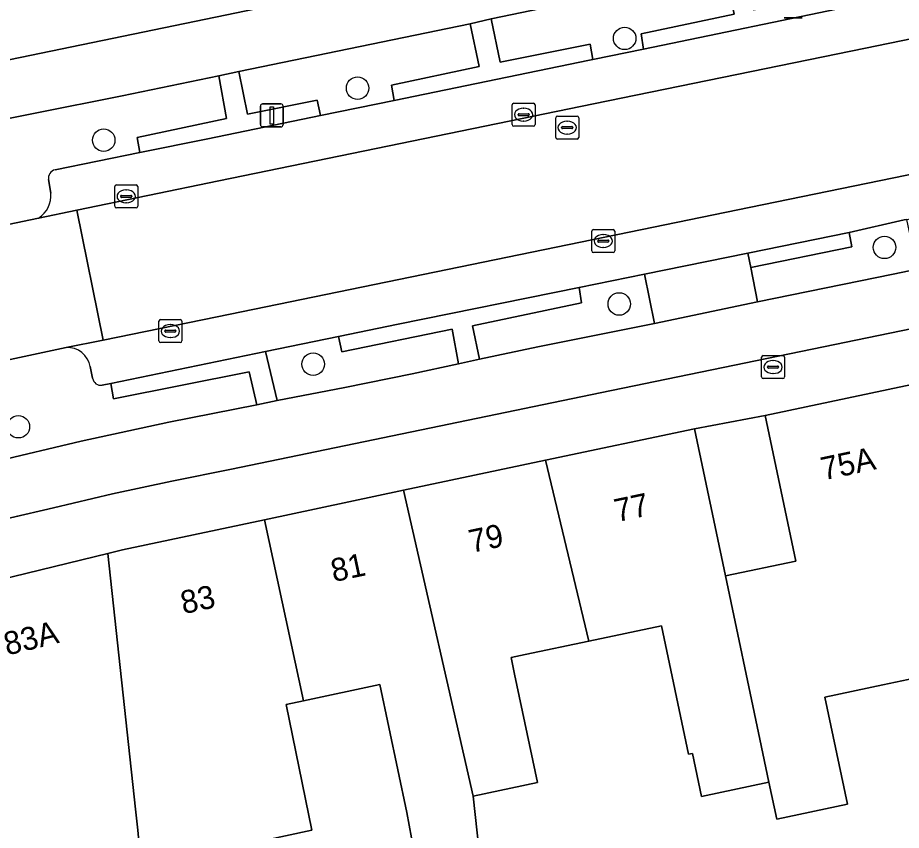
# Model space of a CAD drawing. Extents: x 158086 to 159499, y 382904 to 383981.
# Drawn here: x 159068.85 to 159107.27, y 383253.11 to 383288.43 of the extents above; entities that cross this region are included whole.
import ezdxf

# ---------------------------------------------------------------- set-up
doc = ezdxf.new("R2010")
doc.units = 0
for name, color, linetype in [('IMGEO_Boom', 7, 'Continuous'), ('IMGEO_Brandkraan', 7, 'Continuous'), ('IMGEO_Erf', 7, 'Continuous'), ('IMGEO_Fietspad_gesloten', 7, 'Continuous'), ('IMGEO_Groenvoorziening', 7, 'Continuous'), ('IMGEO_Kolk', 7, 'Continuous'), ('IMGEO_Lichtmast', 7, 'Continuous'), ('IMGEO_Pand', 7, 'Continuous'), ('IMGEO_Pand_nummerreeks', 7, 'Continuous'), ('IMGEO_Parkeervlak_open', 7, 'Continuous'), ('IMGEO_Rijbaan_lokaal_gesloten', 7, 'Continuous'), ('IMGEO_Rijbaan_lokaal_open', 7, 'Continuous'), ('IMGEO_Rioolput', 7, 'Continuous'), ('IMGEO_Voetpad_open', 7, 'Continuous')]:
    doc.layers.add(name, color=color, linetype=linetype)

msp = doc.modelspace()

# ---------------------------------------------------------------- linework, layer by layer
at = {"layer": 'IMGEO_Boom'}
for centre in [(159095.241, 383287.535), (159083.629, 383285.367), (159072.588, 383283.111), (159106.541, 383278.449), (159095.006, 383275.988), (159081.694, 383273.37), (159068.878, 383270.652)]:
    msp.add_circle(centre, 0.489, dxfattribs=at)
at = {"layer": 'IMGEO_Brandkraan'}
for p, q in [((159101.191, 383272.819), (159101.191, 383273.671)), ((159101.266, 383273.745), (159102.118, 383273.745)), ((159102.192, 383273.671), (159102.192, 383272.819)), ((159101.493, 383273.288), (159101.891, 383273.288)), ((159101.679, 383273.525), (159101.704, 383273.525)), ((159101.45, 383273.239), (159101.45, 383273.251)), ((159101.888, 383273.202), (159101.49, 383273.202)), ((159101.702, 383272.965), (159101.677, 383272.965)), ((159101.934, 383273.251), (159101.934, 383273.239)), ((159102.118, 383272.745), (159101.266, 383272.745))]:
    msp.add_line(p, q, dxfattribs=at)
for points in [[(159101.191, 383272.819), (159101.191, 383273.671)], [(159101.266, 383273.745), (159102.118, 383273.745)], [(159102.192, 383273.671), (159102.192, 383272.819)], [(159102.118, 383272.745), (159101.266, 383272.745)]]:
    msp.add_lwpolyline(points, dxfattribs=at)
for centre, radius, start, end in [((159101.268, 383273.669), 0.0765, 91.552, 178.448), ((159101.268, 383273.669), 0.0765, 91.552, 178.448), ((159102.116, 383273.669), 0.0765, 1.552, 88.448), ((159102.116, 383273.669), 0.0765, 1.552, 88.448), ((159101.49, 383273.248), 0.0403, 85.8775, 175.7526), ((159101.895, 383273.25), 0.0386, 1.7309, 96.639), ((159101.487, 383273.238), 0.0366, 178.938, 274.7102), ((159101.891, 383273.245), 0.043, 264.8664, 352.4533), ((159101.268, 383272.821), 0.0765, 181.552, 268.448), ((159101.268, 383272.821), 0.0765, 181.552, 268.448), ((159102.116, 383272.821), 0.0765, 271.552, 358.448), ((159102.116, 383272.821), 0.0765, 271.552, 358.448)]:
    msp.add_arc(centre, radius, start, end, dxfattribs=at)
for centre, major_axis, ratio, start_param, end_param in [((159101.678, 383273.245), (-0.387, 0.002), 0.722429, 4.712389, 7.853982), ((159101.703, 383273.245), (-0.39, 0.002), 0.717154, 1.570796, 4.712389)]:
    msp.add_ellipse(centre, major_axis=major_axis, ratio=ratio, start_param=start_param, end_param=end_param, dxfattribs=at)
at = {"layer": 'IMGEO_Erf'}
msp.add_lwpolyline([(159098.273, 383270.567), (159099.628, 383264.164), (159102.682, 383264.811), (159101.344, 383271.133)], close=True, dxfattribs=at)
for points in [[(159110.318, 383260.241), (159106.467, 383259.426), (159103.94, 383258.891), (159104.924, 383254.243), (159101.851, 383253.593), (159101.512, 383255.201), (159098.582, 383254.582), (159098.187, 383256.45), (159098.021, 383256.415), (159096.841, 383261.996), (159093.689, 383261.33), (159090.91, 383260.743), (159090.303, 383260.613), (159090.347, 383260.403), (159090.455, 383259.892), (159091.451, 383255.185), (159088.65, 383254.592), (159089.28, 383248.886)], [(159086.78, 383248.371), (159085.769, 383253.888), (159084.595, 383259.442), (159081.274, 383258.74), (159080.516, 383258.58), (159081.637, 383253.111), (159078.604, 383252.468)]]:
    msp.add_lwpolyline(points, dxfattribs=at)
at = {"layer": 'IMGEO_Fietspad_gesloten'}
for points in [[(159067.279, 383266.4), (159070.408, 383267.13), (159072.975, 383267.728), (159075.552, 383268.285), (159078.138, 383268.801), (159094.173, 383272.132), (159119.362, 383277.308), (159135.301, 383280.668), (159144.389, 383282.718), (159157.526, 383286.08), (159180.016, 383292.54), (159201.192, 383299.584), (159214.535, 383304.621), (159229.307, 383310.511), (159254.784, 383322.524), (159256.267, 383323.273), (159257.131, 383323.709), (159257.993, 383324.146), (159258.854, 383324.586), (159281.973, 383336.28), (159291.776, 383341.314), (159296.109, 383343.544), (159315.056, 383353.238), (159354.689, 383373.414)], [(159219.699, 383327.668), (159218.971, 383327.325), (159208.695, 383323.035), (159197.989, 383318.938), (159194.451, 383317.625), (159190.893, 383316.367), (159187.317, 383315.163), (159183.79, 383314.02), (159180.257, 383312.896), (159176.717, 383311.793), (159173.222, 383310.714), (159169.724, 383309.644), (159166.223, 383308.582), (159157.476, 383306.019), (159148.667, 383303.683), (159139.799, 383301.576), (159128.725, 383299.057), (159103.06, 383293.763), (159088.622, 383290.803), (159081.026, 383289.212), (159058.204, 383284.486)], [(159073.386, 383285.039), (159077.589, 383285.91), (159078.471, 383286.092), (159088.525, 383288.174), (159089.434, 383288.377), (159099.601, 383290.499), (159100.48, 383290.682), (159110.102, 383292.665), (159114.883, 383293.615), (159127.296, 383296.228), (159133.538, 383297.632)], [(159065.816, 383283.523), (159073.386, 383285.039)], [(159133.963, 383282.905), (159132.399, 383282.563), (159117.432, 383279.429), (159111.717, 383278.286), (159106.923, 383277.286), (159101.021, 383276.086), (159096.541, 383275.145), (159094.001, 383274.639), (159091.464, 383274.118), (159088.929, 383273.584), (159088.018, 383273.387), (159086.003, 383272.951), (159083.069, 383272.352), (159080.129, 383271.788), (159079.245, 383271.603), (159075.418, 383270.851), (159071.607, 383270.025), (159067.812, 383269.124)]]:
    msp.add_lwpolyline(points, dxfattribs=at)
at = {"layer": 'IMGEO_Groenvoorziening'}
for points in [[(159099.601, 383290.499), (159089.434, 383288.377), (159089.823, 383286.497), (159093.741, 383287.283), (159093.858, 383286.616), (159096.064, 383287.071), (159095.962, 383287.727), (159100.003, 383288.58)], [(159088.525, 383288.174), (159078.471, 383286.092), (159078.845, 383284.239), (159081.876, 383284.852), (159082.013, 383284.176), (159085.218, 383284.836), (159085.109, 383285.506), (159088.918, 383286.305)], [(159111.717, 383278.286), (159111.413, 383279.751), (159107.662, 383278.98), (159107.511, 383279.665), (159107.387, 383279.64), (159105.007, 383279.1), (159105.117, 383278.466), (159100.724, 383277.573), (159101.021, 383276.086), (159106.923, 383277.286)], [(159096.541, 383275.145), (159096.096, 383277.285), (159093.266, 383276.708), (159093.365, 383276.04), (159088.621, 383275.034), (159088.929, 383273.584), (159091.464, 383274.118), (159094.001, 383274.639)], [(159088.018, 383273.387), (159087.739, 383274.893), (159082.948, 383273.905), (159082.802, 383274.571), (159079.626, 383273.918), (159080.129, 383271.788), (159083.069, 383272.352), (159086.003, 383272.951)]]:
    msp.add_lwpolyline(points, close=True, dxfattribs=at)
for points in [[(159077.589, 383285.91), (159073.386, 383285.039), (159065.816, 383283.523), (159066.754, 383279.102), (159069.752, 383279.725)], [(159070.474, 383281.825), (159074.162, 383282.57), (159074.038, 383283.224), (159077.934, 383284.057), (159077.589, 383285.91)], [(159070.294, 383280.807), (159070.182, 383281.396)], [(159070.955, 383274.095), (159067.898, 383273.448), (159068.309, 383271.471), (159067.321, 383271.255), (159067.812, 383269.124), (159071.607, 383270.025), (159075.418, 383270.851), (159079.245, 383271.603)], [(159072.105, 383272.761), (159072.004, 383273.266)], [(159079.245, 383271.603), (159078.915, 383273.043), (159073.02, 383271.862), (159072.9, 383272.535), (159072.526, 383272.458)]]:
    msp.add_lwpolyline(points, dxfattribs=at)
for centre, radius, start, end in [((159070.588, 383281.433), 0.408, 106.2453, 185.2722), ((159069.136, 383280.71), 1.162, 301.9998, 4.7854), ((159071.003, 383273.077), 1.019, 10.6789, 92.6841), ((159072.468, 383272.822), 0.369, 189.5247, 278.989)]:
    msp.add_arc(centre, radius, start, end, dxfattribs=at)
at = {"layer": 'IMGEO_Kolk'}
for p, q in [((159090.346, 383283.791), (159090.346, 383284.643)), ((159090.421, 383284.717), (159091.273, 383284.717)), ((159090.834, 383284.497), (159090.859, 383284.497)), ((159091.347, 383284.643), (159091.347, 383283.791)), ((159090.605, 383284.211), (159090.605, 383284.223)), ((159091.043, 383284.174), (159090.645, 383284.174)), ((159090.648, 383284.26), (159091.046, 383284.26)), ((159091.089, 383284.223), (159091.089, 383284.211)), ((159091.273, 383283.717), (159090.421, 383283.717)), ((159090.857, 383283.937), (159090.832, 383283.937)), ((159073.067, 383280.239), (159073.067, 383281.091)), ((159073.142, 383281.165), (159073.994, 383281.165)), ((159074.068, 383281.091), (159074.068, 383280.239)), ((159073.326, 383280.659), (159073.326, 383280.671)), ((159073.764, 383280.622), (159073.366, 383280.622)), ((159073.369, 383280.708), (159073.767, 383280.708)), ((159073.555, 383280.945), (159073.58, 383280.945)), ((159073.81, 383280.671), (159073.81, 383280.659)), ((159073.578, 383280.385), (159073.553, 383280.385)), ((159073.994, 383280.165), (159073.142, 383280.165)), ((159093.81, 383278.298), (159093.81, 383279.15)), ((159093.885, 383279.224), (159094.737, 383279.224)), ((159094.811, 383279.15), (159094.811, 383278.298)), ((159094.069, 383278.718), (159094.069, 383278.73)), ((159094.507, 383278.681), (159094.109, 383278.681)), ((159094.112, 383278.767), (159094.51, 383278.767)), ((159094.298, 383279.004), (159094.323, 383279.004)), ((159094.553, 383278.73), (159094.553, 383278.718)), ((159094.321, 383278.444), (159094.296, 383278.444)), ((159094.737, 383278.224), (159093.885, 383278.224)), ((159074.986, 383274.384), (159074.986, 383275.236)), ((159075.061, 383275.31), (159075.913, 383275.31)), ((159075.987, 383275.236), (159075.987, 383274.384)), ((159075.245, 383274.804), (159075.245, 383274.816)), ((159075.288, 383274.853), (159075.686, 383274.853)), ((159075.474, 383275.09), (159075.499, 383275.09)), ((159075.729, 383274.816), (159075.729, 383274.804)), ((159075.683, 383274.767), (159075.285, 383274.767)), ((159075.497, 383274.53), (159075.472, 383274.53)), ((159075.913, 383274.31), (159075.061, 383274.31))]:
    msp.add_line(p, q, dxfattribs=at)
for points in [[(159090.346, 383283.791), (159090.346, 383284.643)], [(159090.421, 383284.717), (159091.273, 383284.717)], [(159091.347, 383284.643), (159091.347, 383283.791)], [(159091.273, 383283.717), (159090.421, 383283.717)], [(159073.067, 383280.239), (159073.067, 383281.091)], [(159073.142, 383281.165), (159073.994, 383281.165)], [(159074.068, 383281.091), (159074.068, 383280.239)], [(159073.994, 383280.165), (159073.142, 383280.165)], [(159093.81, 383278.298), (159093.81, 383279.15)], [(159093.885, 383279.224), (159094.737, 383279.224)], [(159094.811, 383279.15), (159094.811, 383278.298)], [(159094.737, 383278.224), (159093.885, 383278.224)], [(159074.986, 383274.384), (159074.986, 383275.236)], [(159075.061, 383275.31), (159075.913, 383275.31)], [(159075.987, 383275.236), (159075.987, 383274.384)], [(159075.913, 383274.31), (159075.061, 383274.31)]]:
    msp.add_lwpolyline(points, dxfattribs=at)
for centre, radius, start, end in [((159090.423, 383284.641), 0.0765, 91.552, 178.448), ((159090.423, 383284.641), 0.0765, 91.552, 178.448), ((159091.271, 383284.641), 0.0765, 1.552, 88.448), ((159091.271, 383284.641), 0.0765, 1.552, 88.448), ((159090.645, 383284.22), 0.0403, 85.8775, 175.7526), ((159090.642, 383284.21), 0.0366, 178.938, 274.7102), ((159091.046, 383284.217), 0.043, 264.8664, 352.4533), ((159091.05, 383284.222), 0.0386, 1.7309, 96.639), ((159090.423, 383283.793), 0.0765, 181.552, 268.448), ((159090.423, 383283.793), 0.0765, 181.552, 268.448), ((159091.271, 383283.793), 0.0765, 271.552, 358.448), ((159091.271, 383283.793), 0.0765, 271.552, 358.448), ((159073.144, 383281.089), 0.0765, 91.552, 178.448), ((159073.144, 383281.089), 0.0765, 91.552, 178.448), ((159073.992, 383281.089), 0.0765, 1.552, 88.448), ((159073.992, 383281.089), 0.0765, 1.552, 88.448), ((159073.366, 383280.668), 0.0403, 85.8775, 175.7526), ((159073.363, 383280.658), 0.0366, 178.938, 274.7102), ((159073.767, 383280.665), 0.043, 264.8664, 352.4533), ((159073.771, 383280.67), 0.0386, 1.7309, 96.639), ((159073.144, 383280.241), 0.0765, 181.552, 268.448), ((159073.144, 383280.241), 0.0765, 181.552, 268.448), ((159073.992, 383280.241), 0.0765, 271.552, 358.448), ((159073.992, 383280.241), 0.0765, 271.552, 358.448), ((159093.887, 383279.148), 0.0765, 91.552, 178.448), ((159093.887, 383279.148), 0.0765, 91.552, 178.448), ((159094.735, 383279.148), 0.0765, 1.552, 88.448), ((159094.735, 383279.148), 0.0765, 1.552, 88.448), ((159094.109, 383278.727), 0.0403, 85.8775, 175.7526), ((159094.106, 383278.717), 0.0366, 178.938, 274.7102), ((159094.51, 383278.724), 0.043, 264.8664, 352.4533), ((159094.514, 383278.729), 0.0386, 1.7309, 96.639), ((159093.887, 383278.3), 0.0765, 181.552, 268.448), ((159093.887, 383278.3), 0.0765, 181.552, 268.448), ((159094.735, 383278.3), 0.0765, 271.552, 358.448), ((159094.735, 383278.3), 0.0765, 271.552, 358.448), ((159075.063, 383275.234), 0.0765, 91.552, 178.448), ((159075.063, 383275.234), 0.0765, 91.552, 178.448), ((159075.911, 383275.234), 0.0765, 1.552, 88.448), ((159075.911, 383275.234), 0.0765, 1.552, 88.448), ((159075.285, 383274.813), 0.0403, 85.8775, 175.7526), ((159075.282, 383274.803), 0.0366, 178.938, 274.7102), ((159075.686, 383274.81), 0.043, 264.8664, 352.4533), ((159075.69, 383274.815), 0.0386, 1.7309, 96.639), ((159075.063, 383274.386), 0.0765, 181.552, 268.448), ((159075.063, 383274.386), 0.0765, 181.552, 268.448), ((159075.911, 383274.386), 0.0765, 271.552, 358.448), ((159075.911, 383274.386), 0.0765, 271.552, 358.448)]:
    msp.add_arc(centre, radius, start, end, dxfattribs=at)
for centre, major_axis, ratio, start_param, end_param in [((159090.833, 383284.217), (-0.387, 0.002), 0.722429, 4.712389, 7.853982), ((159090.858, 383284.217), (-0.39, 0.002), 0.717154, 1.570796, 4.712389), ((159073.554, 383280.665), (-0.387, 0.002), 0.722429, 4.712389, 7.853982), ((159073.579, 383280.665), (-0.39, 0.002), 0.717154, 1.570796, 4.712389), ((159094.297, 383278.724), (-0.387, 0.002), 0.722429, 4.712389, 7.853982), ((159094.322, 383278.724), (-0.39, 0.002), 0.717154, 1.570796, 4.712389), ((159075.473, 383274.81), (-0.387, 0.002), 0.722429, 4.712389, 7.853982), ((159075.498, 383274.81), (-0.39, 0.002), 0.717154, 1.570796, 4.712389)]:
    msp.add_ellipse(centre, major_axis=major_axis, ratio=ratio, start_param=start_param, end_param=end_param, dxfattribs=at)
at = {"layer": 'IMGEO_Lichtmast'}
for p, q in [((159102.964, 383288.434), (159102.174, 383288.434)), ((159102.174, 383288.434), (159102.964, 383288.434)), ((159079.4, 383283.787), (159079.4, 383284.587)), ((159079.4, 383284.587), (159079.4, 383283.787)), ((159079.5, 383284.687), (159080.29, 383284.687)), ((159080.29, 383284.687), (159079.5, 383284.687)), ((159080.39, 383284.587), (159080.39, 383283.787)), ((159080.39, 383283.787), (159080.39, 383284.587)), ((159080.29, 383283.687), (159079.5, 383283.687)), ((159079.5, 383283.687), (159080.29, 383283.687))]:
    msp.add_line(p, q, dxfattribs=at)
msp.add_lwpolyline([(159079.82, 383284.562), (159079.97, 383284.562), (159079.97, 383283.812), (159079.82, 383283.812), (159079.82, 383284.562)], dxfattribs=at)
for centre, start, end in [((159079.5, 383284.587), 90, 180), ((159079.5, 383284.587), 90, 180), ((159080.29, 383284.587), 0, 90), ((159080.29, 383284.587), 360, 90), ((159079.5, 383283.787), 180, 270), ((159079.5, 383283.787), 180, 270), ((159080.29, 383283.787), 270, 0), ((159080.29, 383283.787), 270, 0)]:
    msp.add_arc(centre, 0.1, start, end, dxfattribs=at)
at = {"layer": 'IMGEO_Pand'}
for points in [[(159109.621, 383263.539), (159107.73, 383272.484), (159101.344, 383271.133), (159102.682, 383264.811), (159099.628, 383264.164), (159101.117, 383257.069), (159101.512, 383255.201), (159101.851, 383253.593), (159104.924, 383254.243), (159103.94, 383258.891), (159106.467, 383259.426), (159110.318, 383260.241)], [(159099.628, 383264.164), (159098.273, 383270.567), (159091.797, 383269.197), (159093.689, 383261.33), (159096.841, 383261.996), (159098.021, 383256.415), (159098.187, 383256.45), (159098.582, 383254.582), (159101.512, 383255.201), (159101.117, 383257.069)], [(159091.797, 383269.197), (159085.628, 383267.891), (159088.65, 383254.592), (159091.451, 383255.185), (159090.455, 383259.892), (159090.347, 383260.403), (159090.303, 383260.613), (159090.91, 383260.743), (159093.689, 383261.33)], [(159085.628, 383267.891), (159079.579, 383266.611), (159081.274, 383258.74), (159084.595, 383259.442), (159085.769, 383253.888), (159086.78, 383248.371), (159089.28, 383248.886), (159088.65, 383254.592)], [(159080.516, 383258.58), (159081.274, 383258.74), (159079.579, 383266.611), (159073.407, 383265.305), (159072.765, 383265.148), (159073.968, 383254.023), (159074.066, 383253.113), (159074.176, 383251.985), (159074.225, 383251.479), (159074.504, 383248.613), (159079.224, 383249.535), (159078.604, 383252.468), (159081.637, 383253.111)], [(159072.765, 383265.148), (159065.085, 383263.273), (159067.152, 383255.293), (159067.756, 383252.818), (159068.043, 383251.643), (159068.309, 383250.553), (159074.176, 383251.985), (159074.066, 383253.113), (159073.968, 383254.023)]]:
    msp.add_lwpolyline(points, close=True, dxfattribs=at)
at = {"layer": 'IMGEO_Parkeervlak_open'}
for points in [[(159127.191, 383293.497), (159126.322, 383293.315), (159122.784, 383292.573), (159115.354, 383291.045), (159110.646, 383290.077), (159108.68, 383289.673), (159105.423, 383289.003), (159105.29, 383288.976), (159096.064, 383287.071), (159093.858, 383286.616), (159093.715, 383286.586), (159085.218, 383284.836), (159082.013, 383284.176), (159077.116, 383283.168), (159074.162, 383282.57), (159070.474, 383281.825)], [(159069.752, 383279.725), (159071.418, 383280.069), (159077.601, 383281.345), (159093.884, 383284.69), (159105.718, 383287.106), (159122.705, 383290.613), (159127.592, 383291.619), (159128.988, 383291.919)], [(159133.926, 383287.001), (159100.161, 383280.074), (159077.525, 383275.426), (159072.559, 383274.42), (159070.955, 383274.095)], [(159072.526, 383272.458), (159072.9, 383272.535), (159079.626, 383273.918), (159082.802, 383274.571), (159085.392, 383275.104), (159093.266, 383276.708), (159096.096, 383277.285), (159100.594, 383278.201), (159105.007, 383279.1), (159107.387, 383279.64), (159107.511, 383279.665), (159111.285, 383280.439), (159115.633, 383281.33), (159116.981, 383281.604), (159124.701, 383283.174), (159128.052, 383283.855), (159131.945, 383284.647), (159132.949, 383284.851), (159136.997, 383285.732)], [(159070.182, 383281.396), (159070.294, 383280.807)], [(159072.004, 383273.266), (159072.105, 383272.761)]]:
    msp.add_lwpolyline(points, dxfattribs=at)
for centre, radius, start, end in [((159070.588, 383281.433), 0.408, 106.2453, 185.2722), ((159069.136, 383280.71), 1.162, 301.9998, 4.7854), ((159071.003, 383273.077), 1.019, 10.6789, 92.6841), ((159072.468, 383272.822), 0.369, 189.5247, 278.989)]:
    msp.add_arc(centre, radius, start, end, dxfattribs=at)
at = {"layer": 'IMGEO_Rijbaan_lokaal_gesloten'}
for points in [[(159162.209, 383293.442), (159164.531, 383294.084), (159166.849, 383294.736), (159169.164, 383295.4), (159167.595, 383300.972), (159166.032, 383300.525), (159161.158, 383299.17), (159143.853, 383295.021), (159139.716, 383294.193), (159133.15, 383292.805), (159128.988, 383291.919), (159127.592, 383291.619), (159122.705, 383290.613), (159105.718, 383287.106), (159093.884, 383284.69), (159077.601, 383281.345), (159071.418, 383280.069), (159072.559, 383274.42), (159077.525, 383275.426), (159100.161, 383280.074), (159133.926, 383287.001), (159150.545, 383290.537), (159157.188, 383292.169)], [(159071.418, 383280.069), (159069.752, 383279.725), (159066.754, 383279.102), (159063.614, 383278.45), (159063.146, 383278.38), (159061.088, 383277.996), (159062.24, 383272.271), (159062.76, 383272.377), (159064.712, 383272.774), (159067.898, 383273.448), (159070.955, 383274.095), (159072.559, 383274.42)]]:
    msp.add_lwpolyline(points, close=True, dxfattribs=at)
at = {"layer": 'IMGEO_Rijbaan_lokaal_open'}
msp.add_lwpolyline([(159100.724, 383277.573), (159100.594, 383278.201), (159096.096, 383277.285), (159096.541, 383275.145), (159101.021, 383276.086)], close=True, dxfattribs=at)
at = {"layer": 'IMGEO_Rioolput'}
for p, q in [((159092.242, 383283.23), (159092.242, 383284.082)), ((159092.317, 383284.156), (159093.169, 383284.156)), ((159093.243, 383284.082), (159093.243, 383283.23)), ((159092.501, 383283.65), (159092.501, 383283.662)), ((159092.544, 383283.699), (159092.942, 383283.699)), ((159092.73, 383283.936), (159092.755, 383283.936)), ((159092.985, 383283.662), (159092.985, 383283.65)), ((159092.939, 383283.613), (159092.541, 383283.613)), ((159092.753, 383283.376), (159092.728, 383283.376)), ((159093.169, 383283.156), (159092.317, 383283.156))]:
    msp.add_line(p, q, dxfattribs=at)
for points in [[(159092.242, 383283.23), (159092.242, 383284.082)], [(159092.317, 383284.156), (159093.169, 383284.156)], [(159093.243, 383284.082), (159093.243, 383283.23)], [(159093.169, 383283.156), (159092.317, 383283.156)]]:
    msp.add_lwpolyline(points, dxfattribs=at)
for centre, radius, start, end in [((159092.319, 383284.08), 0.0765, 91.552, 178.448), ((159092.319, 383284.08), 0.0765, 91.552, 178.448), ((159093.167, 383284.08), 0.0765, 1.552, 88.448), ((159093.167, 383284.08), 0.0765, 1.552, 88.448), ((159092.541, 383283.659), 0.0403, 85.8775, 175.7526), ((159092.538, 383283.649), 0.0366, 178.938, 274.7102), ((159092.942, 383283.656), 0.043, 264.8664, 352.4533), ((159092.946, 383283.661), 0.0386, 1.7309, 96.639), ((159092.319, 383283.232), 0.0765, 181.552, 268.448), ((159092.319, 383283.232), 0.0765, 181.552, 268.448), ((159093.167, 383283.232), 0.0765, 271.552, 358.448), ((159093.167, 383283.232), 0.0765, 271.552, 358.448)]:
    msp.add_arc(centre, radius, start, end, dxfattribs=at)
for centre, major_axis, ratio, start_param, end_param in [((159092.729, 383283.656), (-0.387, 0.002), 0.722429, 4.712389, 7.853982), ((159092.754, 383283.656), (-0.39, 0.002), 0.717154, 1.570796, 4.712389)]:
    msp.add_ellipse(centre, major_axis=major_axis, ratio=ratio, start_param=start_param, end_param=end_param, dxfattribs=at)
at = {"layer": 'IMGEO_Voetpad_open'}
for points in [[(159354.689, 383373.414), (159315.056, 383353.238), (159296.109, 383343.544), (159291.776, 383341.314), (159281.973, 383336.28), (159258.854, 383324.586), (159257.993, 383324.146), (159257.131, 383323.709), (159256.267, 383323.273), (159254.784, 383322.524), (159229.307, 383310.511), (159214.535, 383304.621), (159201.192, 383299.584), (159180.016, 383292.54), (159157.526, 383286.08), (159144.389, 383282.718), (159135.301, 383280.668), (159119.362, 383277.308), (159094.173, 383272.132), (159078.138, 383268.801), (159075.552, 383268.285), (159072.975, 383267.728), (159070.408, 383267.13), (159067.279, 383266.4)], [(159058.204, 383284.486), (159081.026, 383289.212), (159088.622, 383290.803), (159103.06, 383293.763), (159128.725, 383299.057), (159139.799, 383301.576), (159148.667, 383303.683), (159157.476, 383306.019), (159166.223, 383308.582), (159169.724, 383309.644), (159173.222, 383310.714), (159176.717, 383311.793), (159180.257, 383312.896), (159183.79, 383314.02), (159187.317, 383315.163), (159190.893, 383316.367), (159194.451, 383317.625), (159197.989, 383318.938), (159208.695, 383323.035), (159218.971, 383327.325), (159219.699, 383327.668), (159220.425, 383328.014), (159221.149, 383328.363), (159238.951, 383337.134)], [(159065.085, 383263.273), (159072.765, 383265.148), (159073.407, 383265.305), (159079.579, 383266.611), (159085.628, 383267.891), (159091.797, 383269.197), (159098.273, 383270.567), (159101.344, 383271.133), (159107.73, 383272.484), (159114.115, 383273.835), (159117.008, 383274.432)]]:
    msp.add_lwpolyline(points, dxfattribs=at)
for points in [[(159105.423, 383289.003), (159105.31, 383289.651), (159100.851, 383288.757), (159100.48, 383290.682), (159099.601, 383290.499), (159100.003, 383288.58), (159095.962, 383287.727), (159096.064, 383287.071), (159105.29, 383288.976)], [(159093.858, 383286.616), (159093.741, 383287.283), (159089.823, 383286.497), (159089.434, 383288.377), (159088.525, 383288.174), (159088.918, 383286.305), (159085.109, 383285.506), (159085.218, 383284.836), (159093.715, 383286.586)], [(159082.013, 383284.176), (159081.876, 383284.852), (159078.845, 383284.239), (159078.471, 383286.092), (159077.589, 383285.91), (159077.934, 383284.057), (159074.038, 383283.224), (159074.162, 383282.57), (159077.116, 383283.168)], [(159105.007, 383279.1), (159100.594, 383278.201), (159100.724, 383277.573), (159105.117, 383278.466)], [(159093.266, 383276.708), (159085.392, 383275.104), (159082.802, 383274.571), (159082.948, 383273.905), (159087.739, 383274.893), (159088.018, 383273.387), (159088.929, 383273.584), (159088.621, 383275.034), (159093.365, 383276.04)], [(159079.626, 383273.918), (159072.9, 383272.535), (159073.02, 383271.862), (159078.915, 383273.043), (159079.245, 383271.603), (159080.129, 383271.788)]]:
    msp.add_lwpolyline(points, close=True, dxfattribs=at)

# ---------------------------------------------------------------- texts
at = {"layer": 'IMGEO_Pand_nummerreeks'}
for s, rotation, p in [('75A', 11.9462, (159103.888, 383268.318)), ('77', 11.9462, (159094.905, 383266.501)), ('79', 11.9519, (159088.583, 383265.163)), ('81', 11.9462, (159082.584, 383263.894)), ('83', 12.1181, (159076.052, 383262.499)), ('83A', 13.7223, (159068.385, 383260.702))]:
    msp.add_text(s, height=1, rotation=rotation, dxfattribs=at).set_placement(p)

doc.saveas('drawing.dxf')
